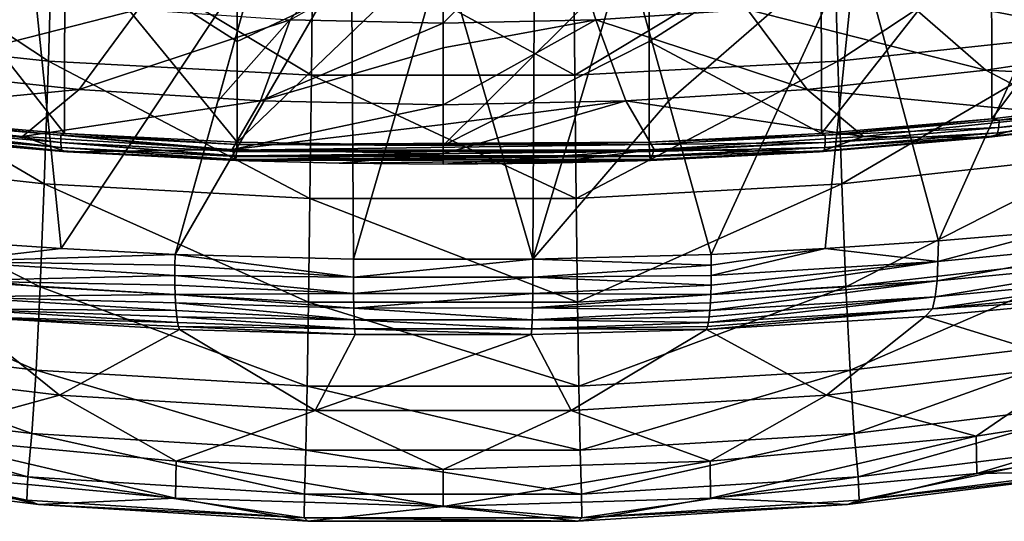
# Model space of a CAD drawing. Header units: metres. Extents: x -109 to 109, y -78 to 121.
# Tile 448 of 656: x -2.26 to 3, y -78.11 to -75.43. Entities that reach past the tile are written whole.
import ezdxf

# ---------------------------------------------------------------- set-up
doc = ezdxf.new("R2010")
doc.units = ezdxf.units.M
doc.layers.add('solid_508554_SW0001', color=7, linetype='CONTINUOUS')

msp = doc.modelspace()

# ---------------------------------------------------------------- linework, layer by layer
at = {"layer": 'solid_508554_SW0001'}
for points in [[(-3.50423, -75.500145, 48.533226), (-2.106986, -75.649696, 48.584026), (-3.467736, -74.75, 50.597683)], [(-2.106986, -75.649696, 48.584026), (-2.084863, -74.892357, 50.653973), (-3.467736, -74.75, 50.597683)], [(2.106986, -75.649696, 48.584026), (3.467736, -74.75, 50.597683), (2.084863, -74.892357, 50.653973)], [(2.106986, -75.649696, 48.584026), (3.50423, -75.500145, 48.533226), (3.467736, -74.75, 50.597683)], [(2.929189, -75.958405, 27.18573), (3.812985, -74.775452, 26.780279), (2.927316, -74.880547, 26.550774)], [(2.929189, -75.958405, 27.18573), (3.815839, -75.851166, 27.415035), (3.812985, -74.775452, 26.780279)], [(0.619667, -74.822762, 35.115009), (0, -75.446373, 32.80838), (0, -74.971855, 34.639355)], [(0.816182, -75.428436, 32.839485), (0, -75.446373, 32.80838), (0.619667, -74.822762, 35.115009)], [(1.626059, -75.374763, 32.932556), (0.816182, -75.428436, 32.839485), (0.619667, -74.822762, 35.115009)], [(-3.419429, -74.889977, 24.428062), (-2.208524, -74.988815, 24.159979), (-3.243654, -76.559898, 24.666845)], [(-2.92936, -75.958389, 27.185766), (-2.020403, -76.035744, 27.054405), (-2.927199, -74.880554, 26.550751)], [(-2.020403, -76.035744, 27.054405), (-2.019281, -74.957832, 26.42), (-2.927199, -74.880554, 26.550751)], [(-2.106986, -75.649696, 48.584026), (-0.70307, -75.724586, 48.609467), (-2.084863, -74.892357, 50.653973)], [(-0.70307, -75.724586, 48.609467), (-0.695658, -74.963638, 50.682159), (-2.084863, -74.892357, 50.653973)], [(0.70307, -75.724586, 48.609467), (2.084863, -74.892357, 50.653973), (0.695658, -74.963638, 50.682159)], [(0.70307, -75.724586, 48.609467), (2.106986, -75.649696, 48.584026), (2.084863, -74.892357, 50.653973)], [(2.02035, -76.035744, 27.054399), (2.927316, -74.880547, 26.550774), (2.019361, -74.957825, 26.420006)], [(2.02035, -76.035744, 27.054399), (2.929189, -75.958405, 27.18573), (2.927316, -74.880547, 26.550774)], [(2.208541, -74.988815, 24.159981), (3.419448, -74.889969, 24.428068), (2.644296, -76.610542, 24.529087)], [(3.419448, -74.889969, 24.428068), (3.243653, -76.559898, 24.666845), (2.644296, -76.610542, 24.529087)], [(-2.208524, -74.988815, 24.159979), (-2.644296, -76.610542, 24.529087), (-3.243654, -76.559898, 24.666845)], [(-2.208524, -74.988815, 24.159979), (-2.039349, -76.651352, 24.420727), (-2.644296, -76.610542, 24.529087)], [(-2.208524, -74.988815, 24.159979), (-0.975399, -75.044983, 24.011137), (-2.039349, -76.651352, 24.420727)], [(-2.020403, -76.035744, 27.054405), (-1.099782, -76.082291, 27.022575), (-2.019281, -74.957832, 26.42)], [(-1.10002, -75.544212, 26.705999), (-1.099904, -75.006355, 26.389559), (-2.019281, -74.957832, 26.42)], [(-1.099782, -76.082291, 27.022575), (-1.10002, -75.544212, 26.705999), (-2.019281, -74.957832, 26.42)], [(-0.000004, -75.026115, 26.40118), (-1.099904, -75.006355, 26.389559), (-1.10002, -75.544212, 26.705999)], [(0, -74.971855, 34.639355), (0, -75.446373, 32.80838), (-0.816854, -75.428406, 32.839535)], [(-0.70307, -75.724586, 48.609467), (0.70307, -75.724586, 48.609467), (-0.695658, -74.963638, 50.682159)], [(0.70307, -75.724586, 48.609467), (0.695658, -74.963638, 50.682159), (-0.695658, -74.963638, 50.682159)], [(-0.000004, -75.026115, 26.40118), (0.000011, -76.101151, 27.03367), (1.099819, -75.006363, 26.389559)], [(1.100011, -75.544189, 26.705988), (1.099819, -75.006363, 26.389559), (0.000011, -76.101151, 27.03367)], [(2.208541, -74.988815, 24.159981), (1.20314, -75.864365, 24.174622), (0.97533, -75.044983, 24.011133)], [(2.019361, -74.957825, 26.420006), (1.099819, -75.006363, 26.389559), (1.100011, -75.544189, 26.705988)], [(2.02035, -76.035744, 27.054399), (2.019361, -74.957825, 26.420006), (1.100011, -75.544189, 26.705988)], [(2.208541, -74.988815, 24.159981), (1.430579, -76.682137, 24.34189), (1.20314, -75.864365, 24.174622)], [(2.208541, -74.988815, 24.159981), (2.039349, -76.651352, 24.420727), (1.430579, -76.682137, 24.34189)], [(2.208541, -74.988815, 24.159981), (2.644296, -76.610542, 24.529087), (2.039349, -76.651352, 24.420727)], [(-2.039349, -76.651352, 24.420727), (-0.975399, -75.044983, 24.011137), (-1.430579, -76.682137, 24.34189)], [(-1.430579, -76.682137, 24.34189), (-0.975399, -75.044983, 24.011137), (-1.203171, -75.864487, 24.174646)], [(-0.488033, -75.055107, 23.985016), (-1.430579, -76.682137, 24.34189), (-1.203171, -75.864487, 24.174646)], [(-0.488033, -75.055107, 23.985016), (-0.477728, -76.708435, 24.275267), (-1.430579, -76.682137, 24.34189)], [(-0.488033, -75.055107, 23.985016), (-1.203171, -75.864487, 24.174646), (-0.975399, -75.044983, 24.011137)], [(-1.10002, -75.544212, 26.705999), (-1.099782, -76.082291, 27.022575), (-0.000004, -75.026115, 26.40118)], [(-0.000004, -75.026115, 26.40118), (-1.099782, -76.082291, 27.022575), (0.000011, -76.101151, 27.03367)], [(-0.488033, -75.055107, 23.985016), (0, -75.058479, 23.976305), (-0.477728, -76.708435, 24.275267)], [(0, -75.058479, 23.976305), (0.478688, -76.708427, 24.275299), (-0.477728, -76.708435, 24.275267)], [(0, -75.058479, 23.976305), (0.488001, -75.055107, 23.985014), (0.478688, -76.708427, 24.275299)], [(0.97533, -75.044983, 24.011133), (1.20314, -75.864365, 24.174622), (0.478688, -76.708427, 24.275299)], [(0.488001, -75.055107, 23.985014), (0.97533, -75.044983, 24.011133), (0.478688, -76.708427, 24.275299)], [(3.831013, -75.55603, 31.053976), (2.423373, -75.285774, 33.086876), (3.201964, -75.162155, 33.30125)], [(-2.425324, -75.285507, 33.08733), (-1.627386, -75.374641, 32.932758), (-2.897564, -75.698494, 30.806925)], [(2.897565, -75.698494, 30.806925), (1.626059, -75.374763, 32.932556), (2.423373, -75.285774, 33.086876)], [(2.897565, -75.698494, 30.806925), (2.423373, -75.285774, 33.086876), (3.831013, -75.55603, 31.053976)], [(-1.627386, -75.374641, 32.932758), (-1.943333, -75.800987, 30.629183), (-2.897564, -75.698494, 30.806925)], [(-1.627386, -75.374641, 32.932758), (-0.816854, -75.428406, 32.839535), (-1.943333, -75.800987, 30.629183)], [(1.943334, -75.800987, 30.629183), (0.816182, -75.428436, 32.839485), (1.626059, -75.374763, 32.932556)], [(1.943334, -75.800987, 30.629183), (1.626059, -75.374763, 32.932556), (2.897565, -75.698494, 30.806925)], [(-0.816854, -75.428406, 32.839535), (-0.975164, -75.862785, 30.522026), (-1.943333, -75.800987, 30.629183)], [(-0.816854, -75.428406, 32.839535), (0, -75.446373, 32.80838), (-0.975164, -75.862785, 30.522026)], [(0, -75.446373, 32.80838), (0, -75.578407, 32.19986), (-0.975164, -75.862785, 30.522026)], [(0.816182, -75.428436, 32.839485), (0, -75.88343, 30.486221), (0, -75.578407, 32.19986)], [(0.975164, -75.862785, 30.522026), (0, -75.88343, 30.486221), (0.816182, -75.428436, 32.839485)], [(0.816182, -75.428436, 32.839485), (0, -75.578407, 32.19986), (0, -75.446373, 32.80838)], [(0.975164, -75.862785, 30.522026), (0.816182, -75.428436, 32.839485), (1.943334, -75.800987, 30.629183)], [(-3.54055, -76.147812, 46.434761), (-2.129014, -76.304459, 46.47953), (-3.50423, -75.500145, 48.533226)], [(-2.129014, -76.304459, 46.47953), (-2.106986, -75.649696, 48.584026), (-3.50423, -75.500145, 48.533226)], [(2.129014, -76.304459, 46.47953), (3.50423, -75.500145, 48.533226), (2.106986, -75.649696, 48.584026)], [(2.129014, -76.304459, 46.47953), (3.54055, -76.147812, 46.434761), (3.50423, -75.500145, 48.533226)], [(0, -75.578407, 32.19986), (0, -75.88343, 30.486221), (-0.975164, -75.862785, 30.522026)], [(0.000011, -76.101151, 27.03367), (1.1, -76.082283, 27.022572), (1.100011, -75.544189, 26.705988)], [(2.02035, -76.035744, 27.054399), (1.100011, -75.544189, 26.705988), (1.1, -76.082283, 27.022572)], [(2.897565, -75.698494, 30.806925), (3.831013, -75.55603, 31.053976), (4.429757, -75.777267, 28.775858)], [(-2.129014, -76.304459, 46.47953), (-0.710452, -76.382912, 46.501949), (-2.106986, -75.649696, 48.584026)], [(-0.710452, -76.382912, 46.501949), (-0.70307, -75.724586, 48.609467), (-2.106986, -75.649696, 48.584026)], [(0.710452, -76.382912, 46.501949), (2.106986, -75.649696, 48.584026), (0.70307, -75.724586, 48.609467)], [(0.710452, -76.382912, 46.501949), (2.129014, -76.304459, 46.47953), (2.106986, -75.649696, 48.584026)], [(-3.348813, -75.937424, 28.498133), (-2.897564, -75.698494, 30.806925), (-1.943333, -75.800987, 30.629183)], [(-0.710452, -76.382912, 46.501949), (0.710452, -76.382912, 46.501949), (-0.70307, -75.724586, 48.609467)], [(0.710452, -76.382912, 46.501949), (0.70307, -75.724586, 48.609467), (-0.70307, -75.724586, 48.609467)], [(1.943334, -75.800987, 30.629183), (2.897565, -75.698494, 30.806925), (3.348876, -75.937416, 28.498148)], [(2.897565, -75.698494, 30.806925), (4.429757, -75.777267, 28.775858), (3.348876, -75.937416, 28.498148)], [(-3.348813, -75.937424, 28.498133), (-1.943333, -75.800987, 30.629183), (-2.24524, -76.052589, 28.29842)], [(-2.24524, -76.052589, 28.29842), (-1.943333, -75.800987, 30.629183), (-0.975164, -75.862785, 30.522026)], [(0.975164, -75.862785, 30.522026), (1.943334, -75.800987, 30.629183), (2.245283, -76.052582, 28.298426)], [(1.943334, -75.800987, 30.629183), (3.348876, -75.937416, 28.498148), (2.245283, -76.052582, 28.298426)], [(-2.24524, -76.052589, 28.29842), (-0.975164, -75.862785, 30.522026), (-1.12644, -76.122002, 28.178047)], [(-1.12644, -76.122002, 28.178047), (-0.975164, -75.862785, 30.522026), (0, -75.88343, 30.486221)], [(0, -75.988503, 29.71977), (-1.12644, -76.122002, 28.178047), (0, -75.88343, 30.486221)], [(0.975164, -75.862785, 30.522026), (0, -75.988503, 29.71977), (0, -75.88343, 30.486221)], [(0.975164, -75.862785, 30.522026), (0, -76.145187, 28.137833), (0, -75.988503, 29.71977)], [(0.975164, -75.862785, 30.522026), (1.126462, -76.122002, 28.178049), (0, -76.145187, 28.137833)], [(1.20314, -75.864365, 24.174622), (1.430579, -76.682137, 24.34189), (0.478688, -76.708427, 24.275299)], [(0.975164, -75.862785, 30.522026), (2.245283, -76.052582, 28.298426), (1.126462, -76.122002, 28.178049)], [(2.96897, -75.96595, 27.20126), (3.815839, -75.851166, 27.415035), (2.929189, -75.958405, 27.18573)], [(2.966072, -76.00383, 27.234465), (3.867727, -75.893417, 27.473831), (2.96897, -75.96595, 27.20126)], [(3.858615, -75.922287, 27.5142), (3.867727, -75.893417, 27.473831), (2.966072, -76.00383, 27.234465)], [(2.96897, -75.96595, 27.20126), (3.872978, -75.855247, 27.441252), (3.815839, -75.851166, 27.415035)], [(3.867727, -75.893417, 27.473831), (3.872978, -75.855247, 27.441252), (2.96897, -75.96595, 27.20126)], [(-2.90154, -76.058556, 27.363218), (-3.348813, -75.937424, 28.498133), (-2.24524, -76.052589, 28.29842)], [(2.245283, -76.052582, 28.298426), (3.348876, -75.937416, 28.498148), (2.90145, -76.058563, 27.363197)], [(3.348876, -75.937416, 28.498148), (3.771973, -75.953812, 27.588324), (2.90145, -76.058563, 27.363197)], [(2.952664, -76.049438, 27.322567), (3.771973, -75.953812, 27.588324), (3.846223, -75.94001, 27.559786)], [(2.952664, -76.049438, 27.322567), (3.846223, -75.94001, 27.559786), (2.960519, -76.032265, 27.275776)], [(2.960519, -76.032265, 27.275776), (3.858615, -75.922287, 27.5142), (2.966072, -76.00383, 27.234465)], [(3.846223, -75.94001, 27.559786), (3.858615, -75.922287, 27.5142), (2.960519, -76.032265, 27.275776)], [(-2.968678, -75.965981, 27.201202), (-2.040415, -76.046066, 27.063648), (-2.92936, -75.958389, 27.185766)], [(-2.039937, -76.083733, 27.097214), (-2.040415, -76.046066, 27.063648), (-2.968678, -75.965981, 27.201202)], [(-2.96578, -76.00386, 27.234407), (-2.039937, -76.083733, 27.097214), (-2.968678, -75.965981, 27.201202)], [(-2.038044, -76.111855, 27.139069), (-2.039937, -76.083733, 27.097214), (-2.96578, -76.00386, 27.234407)], [(-2.960228, -76.032295, 27.275721), (-2.038044, -76.111855, 27.139069), (-2.96578, -76.00386, 27.234407)], [(-2.040415, -76.046066, 27.063648), (-2.020403, -76.035744, 27.054405), (-2.92936, -75.958389, 27.185766)], [(0, -75.988503, 29.71977), (0, -76.145187, 28.137833), (-1.12644, -76.122002, 28.178047)], [(2.040623, -76.046051, 27.063667), (2.929189, -75.958405, 27.18573), (2.02035, -76.035744, 27.054399)], [(2.040145, -76.083725, 27.097231), (2.966072, -76.00383, 27.234465), (2.040623, -76.046051, 27.063667)], [(2.960519, -76.032265, 27.275776), (2.966072, -76.00383, 27.234465), (2.040145, -76.083725, 27.097231)], [(2.040623, -76.046051, 27.063667), (2.96897, -75.96595, 27.20126), (2.929189, -75.958405, 27.18573)], [(2.966072, -76.00383, 27.234465), (2.96897, -75.96595, 27.20126), (2.040623, -76.046051, 27.063667)], [(2.952664, -76.049438, 27.322567), (2.90145, -76.058563, 27.363197), (3.771973, -75.953812, 27.588324)], [(-2.034856, -76.128624, 27.18655), (-2.038044, -76.111855, 27.139069), (-2.960228, -76.032295, 27.275721)], [(-2.952376, -76.049469, 27.32251), (-2.034856, -76.128624, 27.18655), (-2.960228, -76.032295, 27.275721)], [(-2.952376, -76.049469, 27.32251), (-2.90154, -76.058556, 27.363218), (-2.034856, -76.128624, 27.18655)], [(-2.009373, -76.134445, 27.234522), (-2.90154, -76.058556, 27.363218), (-2.24524, -76.052589, 28.29842)], [(-2.034856, -76.128624, 27.18655), (-2.90154, -76.058556, 27.363218), (-2.009373, -76.134445, 27.234522)], [(-2.009373, -76.134445, 27.234522), (-2.24524, -76.052589, 28.29842), (-1.12644, -76.122002, 28.178047)], [(-2.040415, -76.046066, 27.063648), (-1.100575, -76.09446, 27.030344), (-2.020403, -76.035744, 27.054405)], [(-1.102128, -76.124657, 27.05596), (-1.100575, -76.09446, 27.030344), (-2.040415, -76.046066, 27.063648)], [(-1.102543, -76.132011, 27.063995), (-1.102128, -76.124657, 27.05596), (-2.040415, -76.046066, 27.063648)], [(-2.039937, -76.083733, 27.097214), (-1.102543, -76.132011, 27.063995), (-2.040415, -76.046066, 27.063648)], [(-1.100575, -76.09446, 27.030344), (-1.099782, -76.082291, 27.022575), (-2.020403, -76.035744, 27.054405)], [(2.040623, -76.046051, 27.063667), (2.02035, -76.035744, 27.054399), (1.1, -76.082283, 27.022572)], [(2.040623, -76.046051, 27.063667), (1.1, -76.082283, 27.022572), (1.100575, -76.09446, 27.030344)], [(2.040145, -76.083725, 27.097231), (2.040623, -76.046051, 27.063667), (1.100575, -76.09446, 27.030344)], [(1.126462, -76.122002, 28.178049), (2.245283, -76.052582, 28.298426), (2.009349, -76.134445, 27.234518)], [(2.245283, -76.052582, 28.298426), (2.90145, -76.058563, 27.363197), (2.009349, -76.134445, 27.234518)], [(2.035062, -76.128609, 27.186567), (2.009349, -76.134445, 27.234518), (2.90145, -76.058563, 27.363197)], [(2.035062, -76.128609, 27.186567), (2.90145, -76.058563, 27.363197), (2.952664, -76.049438, 27.322567)], [(2.035062, -76.128609, 27.186567), (2.952664, -76.049438, 27.322567), (2.038251, -76.111839, 27.139086)], [(2.038251, -76.111839, 27.139086), (2.960519, -76.032265, 27.275776), (2.040145, -76.083725, 27.097231)], [(2.952664, -76.049438, 27.322567), (2.960519, -76.032265, 27.275776), (2.038251, -76.111839, 27.139086)], [(-1.104101, -76.156555, 27.099476), (-1.102543, -76.132011, 27.063995), (-2.039937, -76.083733, 27.097214)], [(-1.104349, -76.159935, 27.105986), (-1.104101, -76.156555, 27.099476), (-2.039937, -76.083733, 27.097214)], [(-2.038044, -76.111855, 27.139069), (-1.104349, -76.159935, 27.105986), (-2.039937, -76.083733, 27.097214)], [(1.100575, -76.09446, 27.030344), (-1.100575, -76.09446, 27.030344), (-1.102128, -76.124657, 27.05596)], [(1.102128, -76.124657, 27.05596), (1.100575, -76.09446, 27.030344), (-1.102128, -76.124657, 27.05596)], [(-1.100575, -76.09446, 27.030344), (1.1, -76.082283, 27.022572), (0.000011, -76.101151, 27.03367)], [(1.100575, -76.09446, 27.030344), (1.1, -76.082283, 27.022572), (-1.100575, -76.09446, 27.030344)], [(-1.100575, -76.09446, 27.030344), (0.000011, -76.101151, 27.03367), (-1.099782, -76.082291, 27.022575)], [(2.040145, -76.083725, 27.097231), (1.100575, -76.09446, 27.030344), (1.102128, -76.124657, 27.05596)], [(2.040145, -76.083725, 27.097231), (1.102128, -76.124657, 27.05596), (1.102543, -76.132011, 27.063995)], [(2.038251, -76.111839, 27.139086), (2.040145, -76.083725, 27.097231), (1.102543, -76.132011, 27.063995)], [(-3.576733, -76.691452, 44.307369), (-2.150974, -76.85508, 44.345558), (-3.54055, -76.147812, 46.434761)], [(-2.150974, -76.85508, 44.345558), (-2.129014, -76.304459, 46.47953), (-3.54055, -76.147812, 46.434761)], [(-1.105775, -76.175652, 27.14995), (-1.104349, -76.159935, 27.105986), (-2.038044, -76.111855, 27.139069)], [(-1.105878, -76.17646, 27.153635), (-1.105775, -76.175652, 27.14995), (-2.038044, -76.111855, 27.139069)], [(-2.034856, -76.128624, 27.18655), (-1.105878, -76.17646, 27.153635), (-2.038044, -76.111855, 27.139069)], [(-2.034856, -76.128624, 27.18655), (-2.009373, -76.134445, 27.234522), (-1.107029, -76.18055, 27.203705)], [(-2.034856, -76.128624, 27.18655), (-1.107029, -76.18055, 27.203705), (-1.105878, -76.17646, 27.153635)], [(-2.009373, -76.134445, 27.234522), (-1.12644, -76.122002, 28.178047), (-1.107029, -76.18055, 27.203705)], [(-1.12644, -76.122002, 28.178047), (0, -76.145187, 28.137833), (-1.107029, -76.18055, 27.203705)], [(0, -76.145187, 28.137833), (-0.554125, -76.194778, 27.212076), (-1.107029, -76.18055, 27.203705)], [(1.104349, -76.159935, 27.105986), (-1.104349, -76.159935, 27.105986), (-1.105775, -76.175652, 27.14995)], [(1.105775, -76.175652, 27.14995), (1.104349, -76.159935, 27.105986), (-1.105775, -76.175652, 27.14995)], [(1.104101, -76.156555, 27.099476), (-1.104101, -76.156555, 27.099476), (-1.104349, -76.159935, 27.105986)], [(1.104349, -76.159935, 27.105986), (1.104101, -76.156555, 27.099476), (-1.104349, -76.159935, 27.105986)], [(1.102543, -76.132011, 27.063995), (-1.102543, -76.132011, 27.063995), (-1.104101, -76.156555, 27.099476)], [(1.104101, -76.156555, 27.099476), (1.102543, -76.132011, 27.063995), (-1.104101, -76.156555, 27.099476)], [(1.102128, -76.124657, 27.05596), (-1.102128, -76.124657, 27.05596), (-1.102543, -76.132011, 27.063995)], [(1.102543, -76.132011, 27.063995), (1.102128, -76.124657, 27.05596), (-1.102543, -76.132011, 27.063995)], [(0, -76.145187, 28.137833), (0, -76.199539, 27.214874), (-0.554125, -76.194778, 27.212076)], [(1.126462, -76.122002, 28.178049), (0, -76.199539, 27.214874), (0, -76.145187, 28.137833)], [(1.126462, -76.122002, 28.178049), (0.553823, -76.194786, 27.212078), (0, -76.199539, 27.214874)], [(1.126462, -76.122002, 28.178049), (1.107029, -76.18055, 27.203705), (0.553823, -76.194786, 27.212078)], [(2.038251, -76.111839, 27.139086), (1.102543, -76.132011, 27.063995), (1.104101, -76.156555, 27.099476)], [(2.038251, -76.111839, 27.139086), (1.104101, -76.156555, 27.099476), (1.104349, -76.159935, 27.105986)], [(2.035062, -76.128609, 27.186567), (2.038251, -76.111839, 27.139086), (1.104349, -76.159935, 27.105986)], [(2.035062, -76.128609, 27.186567), (1.104349, -76.159935, 27.105986), (1.105775, -76.175652, 27.14995)], [(2.035062, -76.128609, 27.186567), (1.105775, -76.175652, 27.14995), (1.105878, -76.17646, 27.153635)], [(2.035062, -76.128609, 27.186567), (1.105878, -76.17646, 27.153635), (2.009349, -76.134445, 27.234518)], [(1.105878, -76.17646, 27.153635), (1.107029, -76.18055, 27.203705), (2.009349, -76.134445, 27.234518)], [(1.126462, -76.122002, 28.178049), (2.009349, -76.134445, 27.234518), (1.107029, -76.18055, 27.203705)], [(2.150974, -76.85508, 44.345558), (3.54055, -76.147812, 46.434761), (2.129014, -76.304459, 46.47953)], [(2.150974, -76.85508, 44.345558), (3.576733, -76.691452, 44.307369), (3.54055, -76.147812, 46.434761)], [(1.105878, -76.17646, 27.153635), (-1.107029, -76.18055, 27.203705), (-0.554125, -76.194778, 27.212076)], [(1.105878, -76.17646, 27.153635), (-1.105878, -76.17646, 27.153635), (-1.107029, -76.18055, 27.203705)], [(1.105775, -76.175652, 27.14995), (-1.105775, -76.175652, 27.14995), (-1.105878, -76.17646, 27.153635)], [(1.105878, -76.17646, 27.153635), (1.105775, -76.175652, 27.14995), (-1.105878, -76.17646, 27.153635)], [(1.105878, -76.17646, 27.153635), (-0.554125, -76.194778, 27.212076), (0, -76.199539, 27.214874)], [(1.105878, -76.17646, 27.153635), (0, -76.199539, 27.214874), (0.553823, -76.194786, 27.212078)], [(1.105878, -76.17646, 27.153635), (0.553823, -76.194786, 27.212078), (1.107029, -76.18055, 27.203705)], [(-2.150974, -76.85508, 44.345558), (-0.717813, -76.937035, 44.364689), (-2.129014, -76.304459, 46.47953)], [(-0.717813, -76.937035, 44.364689), (-0.710452, -76.382912, 46.501949), (-2.129014, -76.304459, 46.47953)], [(0.717813, -76.937035, 44.364689), (2.129014, -76.304459, 46.47953), (0.710452, -76.382912, 46.501949)], [(0.717813, -76.937035, 44.364689), (2.150974, -76.85508, 44.345558), (2.129014, -76.304459, 46.47953)], [(-0.717813, -76.937035, 44.364689), (0.717813, -76.937035, 44.364689), (-0.710452, -76.382912, 46.501949)], [(0.717813, -76.937035, 44.364689), (0.710452, -76.382912, 46.501949), (-0.710452, -76.382912, 46.501949)], [(2.641069, -76.720703, 24.561232), (2.644296, -76.610542, 24.529087), (3.243653, -76.559898, 24.666845)], [(2.641069, -76.720703, 24.561232), (3.243653, -76.559898, 24.666845), (3.823767, -76.606529, 24.86113)], [(-2.641069, -76.720703, 24.561232), (-2.644296, -76.610542, 24.529087), (-2.039349, -76.651352, 24.420727)], [(2.641069, -76.720703, 24.561232), (2.039349, -76.651352, 24.420727), (2.644296, -76.610542, 24.529087)], [(3.823767, -76.606529, 24.86113), (3.817555, -76.709404, 24.918554), (2.636969, -76.822968, 24.619913)], [(2.641069, -76.720703, 24.561232), (3.823767, -76.606529, 24.86113), (2.636969, -76.822968, 24.619913)], [(-2.641069, -76.720703, 24.561232), (-2.039349, -76.651352, 24.420727), (-1.430579, -76.682137, 24.34189)], [(-1.431561, -76.739372, 24.355608), (-2.641069, -76.720703, 24.561232), (-1.430579, -76.682137, 24.34189)], [(-0.478137, -76.803307, 24.301817), (-1.431561, -76.739372, 24.355608), (-1.430579, -76.682137, 24.34189)], [(-0.478137, -76.803307, 24.301817), (-1.430579, -76.682137, 24.34189), (-0.477728, -76.708435, 24.275267)], [(1.431552, -76.739349, 24.35568), (0.478688, -76.708427, 24.275299), (1.430579, -76.682137, 24.34189)], [(1.431552, -76.739349, 24.35568), (1.430579, -76.682137, 24.34189), (2.039349, -76.651352, 24.420727)], [(1.431552, -76.739349, 24.35568), (2.039349, -76.651352, 24.420727), (1.431758, -76.794586, 24.375984)], [(1.431758, -76.794586, 24.375984), (2.039349, -76.651352, 24.420727), (2.641069, -76.720703, 24.561232)], [(-3.612744, -77.129791, 42.156216), (-2.172841, -77.300247, 42.187271), (-3.576733, -76.691452, 44.307369)], [(-2.172841, -77.300247, 42.187271), (-2.150974, -76.85508, 44.345558), (-3.576733, -76.691452, 44.307369)], [(-2.641069, -76.720703, 24.561232), (-1.431767, -76.794624, 24.375914), (-2.636968, -76.822968, 24.619913)], [(-1.431561, -76.739372, 24.355608), (-1.431767, -76.794624, 24.375914), (-2.641069, -76.720703, 24.561232)], [(-0.478137, -76.803307, 24.301817), (-1.431767, -76.794624, 24.375914), (-1.431561, -76.739372, 24.355608)], [(-0.478137, -76.803307, 24.301817), (-0.477728, -76.708435, 24.275267), (0.478688, -76.708427, 24.275299)], [(0.479099, -76.803291, 24.301851), (-0.478137, -76.803307, 24.301817), (0.478688, -76.708427, 24.275299)], [(0.479099, -76.803291, 24.301851), (0.478688, -76.708427, 24.275299), (1.431552, -76.739349, 24.35568)], [(0.479099, -76.803291, 24.301851), (1.431552, -76.739349, 24.35568), (1.431758, -76.794586, 24.375984)], [(2.641069, -76.720703, 24.561232), (2.636969, -76.822968, 24.619913), (1.429827, -76.896469, 24.43544)], [(1.431181, -76.847282, 24.402718), (2.641069, -76.720703, 24.561232), (1.429827, -76.896469, 24.43544)], [(1.431181, -76.847282, 24.402718), (1.431758, -76.794586, 24.375984), (2.641069, -76.720703, 24.561232)], [(2.172841, -77.300247, 42.187271), (3.576733, -76.691452, 44.307369), (2.150974, -76.85508, 44.345558)], [(2.172841, -77.300247, 42.187271), (3.612744, -77.129791, 42.156216), (3.576733, -76.691452, 44.307369)], [(3.817555, -76.709404, 24.918554), (3.803057, -76.796196, 24.997139), (2.627181, -76.90876, 24.700302)], [(2.636969, -76.822968, 24.619913), (3.817555, -76.709404, 24.918554), (2.627181, -76.90876, 24.700302)], [(-1.431767, -76.794624, 24.375914), (-1.431189, -76.847321, 24.402651), (-2.636968, -76.822968, 24.619913)], [(-0.477822, -76.891129, 24.346441), (-1.431189, -76.847321, 24.402651), (-1.431767, -76.794624, 24.375914)], [(-0.478137, -76.803307, 24.301817), (-0.477822, -76.891129, 24.346441), (-1.431767, -76.794624, 24.375914)], [(0.479099, -76.803291, 24.301851), (1.431758, -76.794586, 24.375984), (1.431181, -76.847282, 24.402718)], [(-2.636968, -76.822968, 24.619913), (-1.429835, -76.896515, 24.435377), (-2.62718, -76.90876, 24.700302)], [(-1.431189, -76.847321, 24.402651), (-1.429835, -76.896515, 24.435377), (-2.636968, -76.822968, 24.619913)], [(0.479099, -76.803291, 24.301851), (-0.477822, -76.891129, 24.346441), (-0.478137, -76.803307, 24.301817)], [(0.479099, -76.803291, 24.301851), (0.478783, -76.891121, 24.346476), (-0.477822, -76.891129, 24.346441)], [(0.479099, -76.803291, 24.301851), (1.431181, -76.847282, 24.402718), (0.478783, -76.891121, 24.346476)], [(2.636969, -76.822968, 24.619913), (2.627181, -76.90876, 24.700302), (1.424873, -76.981628, 24.516941)], [(1.427714, -76.94146, 24.473692), (2.636969, -76.822968, 24.619913), (1.424873, -76.981628, 24.516941)], [(1.427714, -76.94146, 24.473692), (1.429827, -76.896469, 24.43544), (2.636969, -76.822968, 24.619913)], [(3.803057, -76.796196, 24.997139), (3.781081, -76.862076, 25.092508), (2.61225, -76.973305, 24.797922)], [(2.627181, -76.90876, 24.700302), (3.803057, -76.796196, 24.997139), (2.61225, -76.973305, 24.797922)], [(-1.429835, -76.896515, 24.435377), (-1.427722, -76.941513, 24.473637), (-2.62718, -76.90876, 24.700302)], [(-2.172841, -77.300247, 42.187271), (-0.725146, -77.38562, 42.202824), (-2.150974, -76.85508, 44.345558)], [(-0.725146, -77.38562, 42.202824), (-0.717813, -76.937035, 44.364689), (-2.150974, -76.85508, 44.345558)], [(-0.477822, -76.891129, 24.346441), (-1.429835, -76.896515, 24.435377), (-1.431189, -76.847321, 24.402651)], [(-0.477822, -76.891129, 24.346441), (-0.476789, -76.968506, 24.407408), (-1.429835, -76.896515, 24.435377)], [(-0.476789, -76.968506, 24.407408), (-1.427722, -76.941513, 24.473637), (-1.429835, -76.896515, 24.435377)], [(0.478783, -76.891121, 24.346476), (-0.476789, -76.968506, 24.407408), (-0.477822, -76.891129, 24.346441)], [(0.478783, -76.891121, 24.346476), (0.477748, -76.968491, 24.40744), (-0.476789, -76.968506, 24.407408)], [(0.478783, -76.891121, 24.346476), (1.429827, -76.896469, 24.43544), (0.477748, -76.968491, 24.40744)], [(0.477748, -76.968491, 24.40744), (1.429827, -76.896469, 24.43544), (1.427714, -76.94146, 24.473692)], [(0.478783, -76.891121, 24.346476), (1.431181, -76.847282, 24.402718), (1.429827, -76.896469, 24.43544)], [(0.725146, -77.38562, 42.202824), (2.150974, -76.85508, 44.345558), (0.717813, -76.937035, 44.364689)], [(0.725146, -77.38562, 42.202824), (2.172841, -77.300247, 42.187271), (2.150974, -76.85508, 44.345558)], [(2.61225, -76.973305, 24.797922), (3.781081, -76.862076, 25.092508), (3.715848, -76.907478, 25.188038)], [(-2.62718, -76.90876, 24.700302), (-1.42488, -76.981682, 24.516893), (-2.612249, -76.973305, 24.797922)], [(-1.427722, -76.941513, 24.473637), (-1.42488, -76.981682, 24.516893), (-2.62718, -76.90876, 24.700302)], [(-0.47508, -77.032425, 24.482346), (-1.42488, -76.981682, 24.516893), (-1.427722, -76.941513, 24.473637)], [(-0.476789, -76.968506, 24.407408), (-0.47508, -77.032425, 24.482346), (-1.427722, -76.941513, 24.473637)], [(-0.725146, -77.38562, 42.202824), (0.725146, -77.38562, 42.202824), (-0.717813, -76.937035, 44.364689)], [(0.725146, -77.38562, 42.202824), (0.717813, -76.937035, 44.364689), (-0.717813, -76.937035, 44.364689)], [(0.477748, -76.968491, 24.40744), (1.427714, -76.94146, 24.473692), (1.424873, -76.981628, 24.516941)], [(2.627181, -76.90876, 24.700302), (2.61225, -76.973305, 24.797922), (1.417174, -77.045311, 24.61595)], [(1.421344, -77.016403, 24.564581), (2.627181, -76.90876, 24.700302), (1.417174, -77.045311, 24.61595)], [(1.421344, -77.016403, 24.564581), (1.424873, -76.981628, 24.516941), (2.627181, -76.90876, 24.700302)], [(2.572864, -77.014542, 24.90317), (3.715848, -76.907478, 25.188038), (3.404538, -77.270058, 26.862793)], [(2.61225, -76.973305, 24.797922), (3.715848, -76.907478, 25.188038), (2.572864, -77.014542, 24.90317)], [(-2.612249, -76.973305, 24.797922), (-1.417179, -77.045372, 24.615921), (-2.57145, -77.014656, 24.902887)], [(-1.42135, -77.016464, 24.564543), (-1.417179, -77.045372, 24.615921), (-2.612249, -76.973305, 24.797922)], [(-1.42488, -76.981682, 24.516893), (-1.42135, -77.016464, 24.564543), (-2.612249, -76.973305, 24.797922)], [(-0.47508, -77.032425, 24.482346), (-1.42135, -77.016464, 24.564543), (-1.42488, -76.981682, 24.516893)], [(0.477748, -76.968491, 24.40744), (0.476036, -77.032417, 24.48238), (-0.476789, -76.968506, 24.407408)], [(0.476036, -77.032417, 24.48238), (-0.47508, -77.032425, 24.482346), (-0.476789, -76.968506, 24.407408)], [(0.477748, -76.968491, 24.40744), (1.424873, -76.981628, 24.516941), (0.476036, -77.032417, 24.48238)], [(0.476036, -77.032417, 24.48238), (1.424873, -76.981628, 24.516941), (1.421344, -77.016403, 24.564581)], [(2.61225, -76.973305, 24.797922), (2.572864, -77.014542, 24.90317), (1.407178, -77.084007, 24.726763)], [(1.412431, -77.067917, 24.67024), (2.61225, -76.973305, 24.797922), (1.407178, -77.084007, 24.726763)], [(1.412431, -77.067917, 24.67024), (1.417174, -77.045311, 24.61595), (2.61225, -76.973305, 24.797922)], [(-2.047879, -77.433632, 26.835829), (-3.404671, -77.270035, 26.862795), (-2.57145, -77.014656, 24.902887)], [(-2.047879, -77.433632, 26.835829), (-2.57145, -77.014656, 24.902887), (-1.407178, -77.084007, 24.726763)], [(-1.412435, -77.067978, 24.670221), (-1.407178, -77.084007, 24.726763), (-2.57145, -77.014656, 24.902887)], [(-1.417179, -77.045372, 24.615921), (-1.412435, -77.067978, 24.670221), (-2.57145, -77.014656, 24.902887)], [(-0.47276, -77.080414, 24.56835), (-1.417179, -77.045372, 24.615921), (-1.42135, -77.016464, 24.564543)], [(-0.47508, -77.032425, 24.482346), (-0.47276, -77.080414, 24.56835), (-1.42135, -77.016464, 24.564543)], [(-0.47276, -77.080414, 24.56835), (-1.412435, -77.067978, 24.670221), (-1.417179, -77.045372, 24.615921)], [(0.476036, -77.032417, 24.48238), (0.473711, -77.080399, 24.568382), (-0.47508, -77.032425, 24.482346)], [(0.473711, -77.080399, 24.568382), (-0.47276, -77.080414, 24.56835), (-0.47508, -77.032425, 24.482346)], [(0.476036, -77.032417, 24.48238), (1.417174, -77.045311, 24.61595), (0.473711, -77.080399, 24.568382)], [(0.473711, -77.080399, 24.568382), (1.417174, -77.045311, 24.61595), (1.412431, -77.067917, 24.67024)], [(0.476036, -77.032417, 24.48238), (1.421344, -77.016403, 24.564581), (1.417174, -77.045311, 24.61595)], [(2.572864, -77.014542, 24.90317), (2.047745, -77.433647, 26.835827), (1.407178, -77.084007, 24.726763)], [(2.572864, -77.014542, 24.90317), (3.404538, -77.270058, 26.862793), (2.047745, -77.433647, 26.835827)], [(-0.683513, -77.515587, 26.822321), (-2.047879, -77.433632, 26.835829), (-1.407178, -77.084007, 24.726763)], [(-1.412435, -77.067978, 24.670221), (-0.469913, -77.110603, 24.662079), (-1.407178, -77.084007, 24.726763)], [(-0.47276, -77.080414, 24.56835), (-0.469913, -77.110603, 24.662079), (-1.412435, -77.067978, 24.670221)], [(-0.683513, -77.515587, 26.822321), (-1.407178, -77.084007, 24.726763), (-0.469913, -77.110603, 24.662079)], [(0.473711, -77.080399, 24.568382), (0.470859, -77.110588, 24.662111), (-0.47276, -77.080414, 24.56835)], [(-0.47276, -77.080414, 24.56835), (0.470859, -77.110588, 24.662111), (-0.469913, -77.110603, 24.662079)], [(0.473711, -77.080399, 24.568382), (1.407178, -77.084007, 24.726763), (0.470859, -77.110588, 24.662111)], [(0.683378, -77.515594, 26.822321), (0.470859, -77.110588, 24.662111), (1.407178, -77.084007, 24.726763)], [(0.473711, -77.080399, 24.568382), (1.412431, -77.067917, 24.67024), (1.407178, -77.084007, 24.726763)], [(2.047745, -77.433647, 26.835827), (0.683378, -77.515594, 26.822321), (1.407178, -77.084007, 24.726763)], [(-3.648526, -77.461823, 39.986519), (-2.194583, -77.638893, 40.009872), (-3.612744, -77.129791, 42.156216)], [(-2.194583, -77.638893, 40.009872), (-2.172841, -77.300247, 42.187271), (-3.612744, -77.129791, 42.156216)], [(-0.683513, -77.515587, 26.822321), (-0.469913, -77.110603, 24.662079), (0.470859, -77.110588, 24.662111)], [(0.683378, -77.515594, 26.822321), (-0.683513, -77.515587, 26.822321), (0.470859, -77.110588, 24.662111)], [(2.194583, -77.638893, 40.009872), (3.612744, -77.129791, 42.156216), (2.172841, -77.300247, 42.187271)], [(2.194583, -77.638893, 40.009872), (3.648526, -77.461823, 39.986519), (3.612744, -77.129791, 42.156216)], [(-2.845611, -77.653778, 29.028214), (-3.404671, -77.270035, 26.862795), (-2.047879, -77.433632, 26.835829)], [(-2.194583, -77.638893, 40.009872), (-0.732439, -77.727592, 40.021572), (-2.172841, -77.300247, 42.187271)], [(-0.732439, -77.727592, 40.021572), (-0.725146, -77.38562, 42.202824), (-2.172841, -77.300247, 42.187271)], [(0.732439, -77.727592, 40.021572), (2.172841, -77.300247, 42.187271), (0.725146, -77.38562, 42.202824)], [(0.732439, -77.727592, 40.021572), (2.194583, -77.638893, 40.009872), (2.172841, -77.300247, 42.187271)], [(2.845864, -77.653748, 29.028217), (2.047745, -77.433647, 26.835827), (3.404538, -77.270058, 26.862793)], [(4.254698, -77.432289, 29.053635), (2.845864, -77.653748, 29.028217), (3.404538, -77.270058, 26.862793)], [(-0.732439, -77.727592, 40.021572), (0.732439, -77.727592, 40.021572), (-0.725146, -77.38562, 42.202824)], [(0.732439, -77.727592, 40.021572), (0.725146, -77.38562, 42.202824), (-0.725146, -77.38562, 42.202824)], [(-3.683758, -77.686821, 37.803543), (-2.216005, -77.870239, 37.81863), (-3.648526, -77.461823, 39.986519)], [(-2.216005, -77.870239, 37.81863), (-2.194583, -77.638893, 40.009872), (-3.648526, -77.461823, 39.986519)], [(-1.42555, -77.78698, 29.012926), (-2.845611, -77.653778, 29.028214), (-2.047879, -77.433632, 26.835829)], [(-1.42555, -77.78698, 29.012926), (-2.047879, -77.433632, 26.835829), (-0.683513, -77.515587, 26.822321)], [(1.425804, -77.786964, 29.012928), (0.683378, -77.515594, 26.822321), (2.047745, -77.433647, 26.835827)], [(2.845864, -77.653748, 29.028217), (1.425804, -77.786964, 29.012928), (2.047745, -77.433647, 26.835827)], [(2.216005, -77.870239, 37.81863), (3.648526, -77.461823, 39.986519), (2.194583, -77.638893, 40.009872)], [(2.216005, -77.870239, 37.81863), (3.683758, -77.686821, 37.803543), (3.648526, -77.461823, 39.986519)], [(2.850379, -77.852249, 31.218935), (2.845864, -77.653748, 29.028217), (4.254698, -77.432289, 29.053635)], [(4.261856, -77.631462, 31.233349), (2.850379, -77.852249, 31.218935), (4.254698, -77.432289, 29.053635)], [(0.000127, -77.831451, 29.007822), (-1.42555, -77.78698, 29.012926), (-0.683513, -77.515587, 26.822321)], [(0.000127, -77.831451, 29.007822), (-0.683513, -77.515587, 26.822321), (0.683378, -77.515594, 26.822321)], [(1.425804, -77.786964, 29.012928), (0.000127, -77.831451, 29.007822), (0.683378, -77.515594, 26.822321)], [(3.590685, -77.83989, 33.418484), (2.850379, -77.852249, 31.218935), (4.261856, -77.631462, 31.233349)], [(-3.692456, -77.808434, 35.612709), (-2.221406, -77.995247, 35.61887), (-3.683758, -77.686821, 37.803543)], [(-2.221406, -77.995247, 35.61887), (-2.216005, -77.870239, 37.81863), (-3.683758, -77.686821, 37.803543)], [(-1.428226, -77.985016, 31.210268), (-2.850743, -77.852203, 31.218939), (-2.845611, -77.653778, 29.028214)], [(-1.428226, -77.985016, 31.210268), (-2.845611, -77.653778, 29.028214), (-1.42555, -77.78698, 29.012926)], [(-2.216005, -77.870239, 37.81863), (-0.739627, -77.962128, 37.826187), (-2.194583, -77.638893, 40.009872)], [(-0.739627, -77.962128, 37.826187), (-0.732439, -77.727592, 40.021572), (-2.194583, -77.638893, 40.009872)], [(0.739627, -77.962128, 37.826187), (2.194583, -77.638893, 40.009872), (0.732439, -77.727592, 40.021572)], [(0.739627, -77.962128, 37.826187), (2.216005, -77.870239, 37.81863), (2.194583, -77.638893, 40.009872)], [(1.42786, -77.985039, 31.210266), (1.425804, -77.786964, 29.012928), (2.845864, -77.653748, 29.028217)], [(2.850379, -77.852249, 31.218935), (1.42786, -77.985039, 31.210266), (2.845864, -77.653748, 29.028217)], [(2.221338, -77.995255, 35.61887), (3.683758, -77.686821, 37.803543), (2.216005, -77.870239, 37.81863)], [(2.221338, -77.995255, 35.61887), (3.692389, -77.808441, 35.612709), (3.683758, -77.686821, 37.803543)], [(-0.739627, -77.962128, 37.826187), (0.739627, -77.962128, 37.826187), (-0.732439, -77.727592, 40.021572)], [(0.739627, -77.962128, 37.826187), (0.732439, -77.727592, 40.021572), (-0.732439, -77.727592, 40.021572)], [(-0.000183, -78.029373, 31.207373), (-1.428226, -77.985016, 31.210268), (-1.42555, -77.78698, 29.012926)], [(-0.000183, -78.029373, 31.207373), (-1.42555, -77.78698, 29.012926), (0.000127, -77.831451, 29.007822)], [(-0.000183, -78.029373, 31.207373), (0.000127, -77.831451, 29.007822), (1.425804, -77.786964, 29.012928)], [(1.42786, -77.985039, 31.210266), (-0.000183, -78.029373, 31.207373), (1.425804, -77.786964, 29.012928)], [(-3.591038, -77.839836, 33.418484), (-2.221406, -77.995247, 35.61887), (-3.692456, -77.808434, 35.612709)], [(-2.160253, -78.018456, 33.415607), (-2.221406, -77.995247, 35.61887), (-3.591038, -77.839836, 33.418484)], [(-2.160253, -78.018456, 33.415607), (-3.591038, -77.839836, 33.418484), (-2.850743, -77.852203, 31.218939)], [(3.590685, -77.83989, 33.418484), (2.221338, -77.995255, 35.61887), (2.159897, -78.018486, 33.415607)], [(3.590685, -77.83989, 33.418484), (2.159897, -78.018486, 33.415607), (2.850379, -77.852249, 31.218935)], [(3.590685, -77.83989, 33.418484), (3.692389, -77.808441, 35.612709), (2.221338, -77.995255, 35.61887)], [(-2.160253, -78.018456, 33.415607), (-2.850743, -77.852203, 31.218939), (-1.428226, -77.985016, 31.210268)], [(-2.221406, -77.995247, 35.61887), (-0.741478, -78.088837, 35.621956), (-2.216005, -77.870239, 37.81863)], [(-0.741478, -78.088837, 35.621956), (-0.739627, -77.962128, 37.826187), (-2.216005, -77.870239, 37.81863)], [(0.74141, -78.088837, 35.621956), (2.216005, -77.870239, 37.81863), (0.739627, -77.962128, 37.826187)], [(0.74141, -78.088837, 35.621956), (2.221338, -77.995255, 35.61887), (2.216005, -77.870239, 37.81863)], [(2.159897, -78.018486, 33.415607), (1.42786, -77.985039, 31.210266), (2.850379, -77.852249, 31.218935)], [(-2.160253, -78.018456, 33.415607), (-0.741478, -78.088837, 35.621956), (-2.221406, -77.995247, 35.61887)], [(-0.72113, -78.107941, 33.414165), (-2.160253, -78.018456, 33.415607), (-1.428226, -77.985016, 31.210268)], [(-0.72113, -78.107941, 33.414165), (-1.428226, -77.985016, 31.210268), (-0.000183, -78.029373, 31.207373)], [(-0.741478, -78.088837, 35.621956), (0.74141, -78.088837, 35.621956), (-0.739627, -77.962128, 37.826187)], [(0.74141, -78.088837, 35.621956), (0.739627, -77.962128, 37.826187), (-0.739627, -77.962128, 37.826187)], [(0.720773, -78.107948, 33.414165), (-0.000183, -78.029373, 31.207373), (1.42786, -77.985039, 31.210266)], [(2.159897, -78.018486, 33.415607), (0.720773, -78.107948, 33.414165), (1.42786, -77.985039, 31.210266)], [(2.159897, -78.018486, 33.415607), (2.221338, -77.995255, 35.61887), (0.74141, -78.088837, 35.621956)], [(-0.72113, -78.107941, 33.414165), (-0.741478, -78.088837, 35.621956), (-2.160253, -78.018456, 33.415607)], [(0.720773, -78.107948, 33.414165), (-0.72113, -78.107941, 33.414165), (-0.000183, -78.029373, 31.207373)], [(2.159897, -78.018486, 33.415607), (0.74141, -78.088837, 35.621956), (0.720773, -78.107948, 33.414165)], [(0.720773, -78.107948, 33.414165), (0.74141, -78.088837, 35.621956), (-0.741478, -78.088837, 35.621956)], [(0.720773, -78.107948, 33.414165), (-0.741478, -78.088837, 35.621956), (-0.72113, -78.107941, 33.414165)]]:
    msp.add_3dface(points, dxfattribs=at)

doc.saveas('drawing.dxf')
